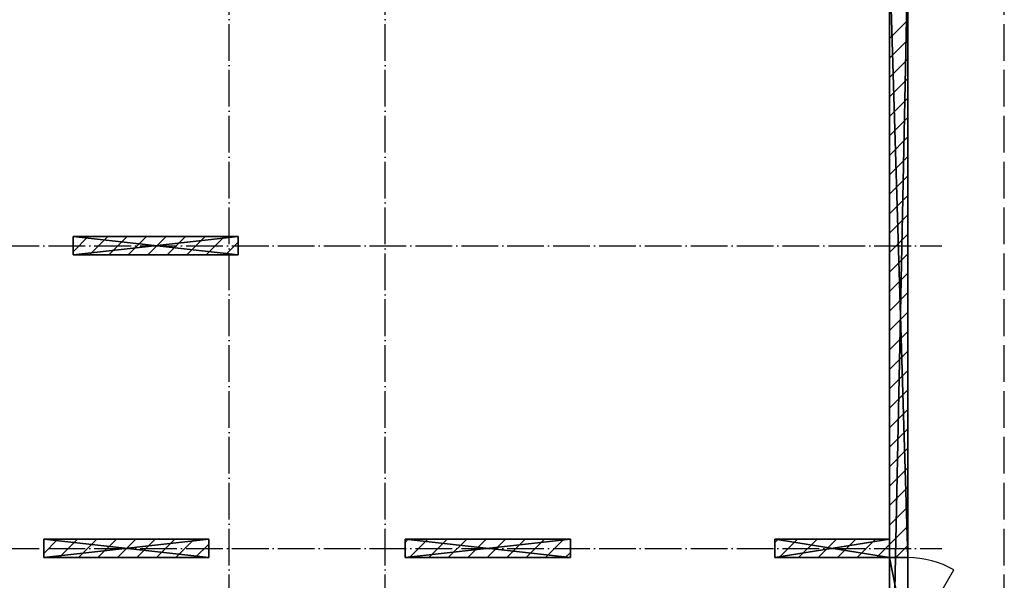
# Model space of a CAD drawing. Header units: millimetres. Extents: x 40580 to 559114, y -343730 to 81020.
# Tile 499 of 656: x 387216 to 397948, y -61368 to -55257. Entities that reach past the tile are written whole.
import ezdxf

# ---------------------------------------------------------------- set-up
doc = ezdxf.new("R2010")
doc.units = ezdxf.units.MM
doc.linetypes.add('______11', pattern=[500, 400, -50, 0, -50])
doc.linetypes.add('______5', pattern=[1100, 800, -100, 100, -100])
for name, color, linetype in [('_________1_', 7, 'Continuous'), ('____________', 7, 'Continuous'), ('___________________', 253, '______5')]:
    doc.layers.add(name, color=color, linetype=linetype)

msp = doc.modelspace()

# ---------------------------------------------------------------- linework, layer by layer
at = {"layer": '_________1_', "color": 253, "linetype": '______11'}
for p, q in [((387798.1, -57786.5, -3800), (387963.6, -57621, -3800)), ((388187.8, -57821, -3800), (388387.8, -57621, -3800)), ((388612.1, -57821, -3800), (388812.1, -57621, -3800)), ((389036.4, -57821, -3800), (389236.4, -57621, -3800)), ((389460.6, -57821, -3800), (389598.1, -57683.6, -3800)), ((387478.1, -61076.4, -3800), (387633.4, -60921, -3800)), ((387857.7, -61121, -3800), (388057.7, -60921, -3800)), ((388281.9, -61121, -3800), (388481.9, -60921, -3800)), ((388706.2, -61121, -3800), (388906.2, -60921, -3800)), ((391418.1, -60954.7, -3800), (391451.8, -60921, -3800)), ((391676.1, -61121, -3800), (391876.1, -60921, -3800)), ((392100.3, -61121, -3800), (392300.3, -60921, -3800)), ((392524.6, -61121, -3800), (392724.6, -60921, -3800)), ((392948.8, -61121, -3800), (393148.8, -60921, -3800)), ((389130.5, -61121, -3800), (389278.1, -60973.4, -3800))]:
    msp.add_line(p, q, dxfattribs=at)
at = {"layer": '_________1_', "color": 253, "linetype": '______5'}
for p, q in [((387975.7, -57821, -3800), (388175.7, -57621, -3800)), ((388400, -57821, -3800), (388600, -57621, -3800)), ((388824.2, -57821, -3800), (389024.2, -57621, -3800)), ((389248.5, -57821, -3800), (389448.5, -57621, -3800)), ((387645.5, -61121, -3800), (387845.5, -60921, -3800)), ((388069.8, -61121, -3800), (388269.8, -60921, -3800)), ((388494.1, -61121, -3800), (388694.1, -60921, -3800)), ((388918.3, -61121, -3800), (389118.3, -60921, -3800)), ((391463.9, -61121, -3800), (391663.9, -60921, -3800)), ((391888.2, -61121, -3800), (392088.2, -60921, -3800)), ((392312.5, -61121, -3800), (392512.5, -60921, -3800)), ((392736.7, -61121, -3800), (392936.7, -60921, -3800)), ((393161, -61121, -3800), (393218.1, -61063.9, -3800))]:
    msp.add_line(p, q, dxfattribs=at)
at = {"layer": '____________', "color": 253, "linetype": '______5'}
for p, q in [((395448.1, -60955.2, -3800), (395482.3, -60921, -3800)), ((395706.6, -61121, -3800), (395906.6, -60921, -3800)), ((396130.8, -61121, -3800), (396330.8, -60921, -3800)), ((396555.1, -61121, -3800), (396698.1, -60978, -3800))]:
    msp.add_line(p, q, dxfattribs=at)
at = {"layer": '____________', "color": 253, "linetype": '______11'}
for p, q in [((395494.4, -61121, -3800), (395694.4, -60921, -3800)), ((395918.7, -61121, -3800), (396118.7, -60921, -3800)), ((396343, -61121, -3800), (396543, -60921, -3800)), ((396767.2, -61121, -3800), (396898.1, -60990.2, -3800))]:
    msp.add_line(p, q, dxfattribs=at)
at = {"layer": '____________', "color": 7, "linetype": 'Continuous'}
msp.add_line((396898.1, -62121, -3800), (397398.1, -61255, -3800), dxfattribs=at)
at = {"layer": '____________', "color": 253, "linetype": '______5', "elevation": -3800}
for points in [[(396698.1, -55462.6), (396698.1, -55462.6), (396898.1, -55262.6)], [(396698.1, -55886.9), (396698.1, -55886.9), (396898.1, -55686.9)], [(396698.1, -56311.1), (396698.1, -56311.1), (396898.1, -56111.1)], [(396698.1, -56735.4), (396698.1, -56735.4), (396898.1, -56535.4)], [(396698.1, -57159.7), (396698.1, -57159.7), (396898.1, -56959.7)], [(396698.1, -57583.9), (396698.1, -57583.9), (396898.1, -57383.9)], [(396698.1, -58008.2), (396698.1, -58008.2), (396898.1, -57808.2)], [(396698.1, -58432.4), (396698.1, -58432.4), (396898.1, -58232.4)], [(396698.1, -58856.7), (396698.1, -58856.7), (396898.1, -58656.7)], [(396698.1, -59281), (396698.1, -59281), (396898.1, -59081)], [(396698.1, -59705.2), (396698.1, -59705.2), (396898.1, -59505.2)], [(396698.1, -60129.5), (396698.1, -60129.5), (396898.1, -59929.5)], [(396698.1, -60553.8), (396698.1, -60553.8), (396898.1, -60353.8)], [(396698.1, -60978), (396698.1, -60978), (396898.1, -60778)]]:
    msp.add_lwpolyline(points, dxfattribs=at)
at = {"layer": '____________', "color": 253, "linetype": '______11', "elevation": -3800}
for points in [[(396698.1, -55674.7), (396698.1, -55674.7), (396898.1, -55474.7)], [(396698.1, -56099), (396698.1, -56099), (396898.1, -55899)], [(396698.1, -56523.3), (396698.1, -56523.3), (396898.1, -56323.3)], [(396698.1, -56947.5), (396698.1, -56947.5), (396898.1, -56747.5)], [(396698.1, -57371.8), (396698.1, -57371.8), (396898.1, -57171.8)], [(396698.1, -57796.1), (396698.1, -57796.1), (396898.1, -57596.1)], [(396698.1, -58220.3), (396698.1, -58220.3), (396898.1, -58020.3)], [(396698.1, -58644.6), (396698.1, -58644.6), (396898.1, -58444.6)], [(396698.1, -59068.8), (396698.1, -59068.8), (396898.1, -58868.8)], [(396698.1, -59493.1), (396698.1, -59493.1), (396898.1, -59293.1)], [(396698.1, -59917.4), (396698.1, -59917.4), (396898.1, -59717.4)], [(396698.1, -60341.6), (396698.1, -60341.6), (396898.1, -60141.6)], [(396698.1, -60765.9), (396698.1, -60765.9), (396898.1, -60565.9)]]:
    msp.add_lwpolyline(points, dxfattribs=at)
at = {"layer": '____________', "color": 7, "linetype": 'Continuous'}
msp.add_arc((396898.1, -62121, -3800), 1000, 60, 90, dxfattribs=at)
at = {"layer": '___________________', "color": 253, "linetype": '______11'}
for p, q in [((389498.1, -88711, -3800), (389498.1, -38631, -3800)), ((391198.1, -88711, -3800), (391198.1, -38631, -3800)), ((396698.1, -88711, -3800), (396698.1, -38631, -3800)), ((397948.1, -88711, -3800), (397948.1, -46121, -3800)), ((380028.1, -57721, -3800), (397268.1, -57721, -3800)), ((380028.1, -61021, -3800), (397268.1, -61021, -3800))]:
    msp.add_line(p, q, dxfattribs=at)

# ---------------------------------------------------------------- meshes
at = {"layer": '_________1_'}
mesh = msp.add_polyface(dxfattribs=at)
corners = [(387798.1, -57621, -7600), (387798.1, -57821, -7600), (387798.1, -57821, -4150), (387798.1, -57621, -4150)]
mesh.append_faces([[corners[k] for k in face] for face in [(1, 2, 0)]], dxfattribs={"vtx1": -1})
mesh.append_faces([[corners[k] for k in face] for face in [(2, 3, 0)]], dxfattribs={"vtx2": -1})
mesh = msp.add_polyface(dxfattribs=at)
corners = [(389598.1, -57621, -7600), (387798.1, -57621, -7600), (387798.1, -57621, -4150), (389598.1, -57621, -4150)]
mesh.append_faces([[corners[k] for k in face] for face in [(1, 2, 0)]], dxfattribs={"vtx1": -1})
mesh.append_faces([[corners[k] for k in face] for face in [(2, 3, 0)]], dxfattribs={"vtx2": -1})
mesh = msp.add_polyface(dxfattribs=at)
corners = [(389598.1, -57821, -4150), (389598.1, -57621, -4150), (387798.1, -57621, -4150), (387798.1, -57821, -4150)]
mesh.append_faces([[corners[k] for k in face] for face in [(1, 2, 0)]], dxfattribs={"vtx1": -1})
mesh.append_faces([[corners[k] for k in face] for face in [(2, 3, 0)]], dxfattribs={"vtx2": -1})
mesh = msp.add_polyface(dxfattribs=at)
corners = [(389598.1, -57621, -7600), (389598.1, -57821, -7600), (387798.1, -57821, -7600), (387798.1, -57621, -7600)]
mesh.append_faces([[corners[k] for k in face] for face in [(1, 2, 0)]], dxfattribs={"vtx1": -1})
mesh.append_faces([[corners[k] for k in face] for face in [(2, 3, 0)]], dxfattribs={"vtx2": -1})
mesh = msp.add_polyface(dxfattribs=at)
corners = [(389598.1, -57821, -7600), (389598.1, -57621, -7600), (389598.1, -57621, -4150), (389598.1, -57821, -4150)]
mesh.append_faces([[corners[k] for k in face] for face in [(1, 2, 0)]], dxfattribs={"vtx1": -1})
mesh.append_faces([[corners[k] for k in face] for face in [(2, 3, 0)]], dxfattribs={"vtx2": -1})
mesh = msp.add_polyface(dxfattribs=at)
corners = [(387798.1, -57821, -7600), (389598.1, -57821, -7600), (389598.1, -57821, -4150), (387798.1, -57821, -4150)]
mesh.append_faces([[corners[k] for k in face] for face in [(1, 2, 0)]], dxfattribs={"vtx1": -1})
mesh.append_faces([[corners[k] for k in face] for face in [(2, 3, 0)]], dxfattribs={"vtx2": -1})
mesh = msp.add_polyface(dxfattribs=at)
corners = [(387478.1, -60921, -7600), (387478.1, -61121, -7600), (387478.1, -61121, -4150), (387478.1, -60921, -4150)]
mesh.append_faces([[corners[k] for k in face] for face in [(1, 2, 0)]], dxfattribs={"vtx1": -1})
mesh.append_faces([[corners[k] for k in face] for face in [(2, 3, 0)]], dxfattribs={"vtx2": -1})
mesh = msp.add_polyface(dxfattribs=at)
corners = [(389278.1, -60921, -7600), (387478.1, -60921, -7600), (387478.1, -60921, -4150), (389278.1, -60921, -4150)]
mesh.append_faces([[corners[k] for k in face] for face in [(1, 2, 0)]], dxfattribs={"vtx1": -1})
mesh.append_faces([[corners[k] for k in face] for face in [(2, 3, 0)]], dxfattribs={"vtx2": -1})
mesh = msp.add_polyface(dxfattribs=at)
corners = [(389278.1, -61121, -4150), (389278.1, -60921, -4150), (387478.1, -60921, -4150), (387478.1, -61121, -4150)]
mesh.append_faces([[corners[k] for k in face] for face in [(1, 2, 0)]], dxfattribs={"vtx1": -1})
mesh.append_faces([[corners[k] for k in face] for face in [(2, 3, 0)]], dxfattribs={"vtx2": -1})
mesh = msp.add_polyface(dxfattribs=at)
corners = [(389278.1, -60921, -7600), (389278.1, -61121, -7600), (387478.1, -61121, -7600), (387478.1, -60921, -7600)]
mesh.append_faces([[corners[k] for k in face] for face in [(1, 2, 0)]], dxfattribs={"vtx1": -1})
mesh.append_faces([[corners[k] for k in face] for face in [(2, 3, 0)]], dxfattribs={"vtx2": -1})
mesh = msp.add_polyface(dxfattribs=at)
corners = [(389278.1, -61121, -7600), (389278.1, -60921, -7600), (389278.1, -60921, -4150), (389278.1, -61121, -4150)]
mesh.append_faces([[corners[k] for k in face] for face in [(1, 2, 0)]], dxfattribs={"vtx1": -1})
mesh.append_faces([[corners[k] for k in face] for face in [(2, 3, 0)]], dxfattribs={"vtx2": -1})
mesh = msp.add_polyface(dxfattribs=at)
corners = [(391418.1, -60921, -7600), (391418.1, -61121, -7600), (391418.1, -61121, -4150), (391418.1, -60921, -4150)]
mesh.append_faces([[corners[k] for k in face] for face in [(1, 2, 0)]], dxfattribs={"vtx1": -1})
mesh.append_faces([[corners[k] for k in face] for face in [(2, 3, 0)]], dxfattribs={"vtx2": -1})
mesh = msp.add_polyface(dxfattribs=at)
corners = [(393218.1, -60921, -7600), (391418.1, -60921, -7600), (391418.1, -60921, -4150), (393218.1, -60921, -4150)]
mesh.append_faces([[corners[k] for k in face] for face in [(1, 2, 0)]], dxfattribs={"vtx1": -1})
mesh.append_faces([[corners[k] for k in face] for face in [(2, 3, 0)]], dxfattribs={"vtx2": -1})
mesh = msp.add_polyface(dxfattribs=at)
corners = [(393218.1, -61121, -4150), (393218.1, -60921, -4150), (391418.1, -60921, -4150), (391418.1, -61121, -4150)]
mesh.append_faces([[corners[k] for k in face] for face in [(1, 2, 0)]], dxfattribs={"vtx1": -1})
mesh.append_faces([[corners[k] for k in face] for face in [(2, 3, 0)]], dxfattribs={"vtx2": -1})
mesh = msp.add_polyface(dxfattribs=at)
corners = [(393218.1, -60921, -7600), (393218.1, -61121, -7600), (391418.1, -61121, -7600), (391418.1, -60921, -7600)]
mesh.append_faces([[corners[k] for k in face] for face in [(1, 2, 0)]], dxfattribs={"vtx1": -1})
mesh.append_faces([[corners[k] for k in face] for face in [(2, 3, 0)]], dxfattribs={"vtx2": -1})
mesh = msp.add_polyface(dxfattribs=at)
corners = [(393218.1, -61121, -7600), (393218.1, -60921, -7600), (393218.1, -60921, -4150), (393218.1, -61121, -4150)]
mesh.append_faces([[corners[k] for k in face] for face in [(1, 2, 0)]], dxfattribs={"vtx1": -1})
mesh.append_faces([[corners[k] for k in face] for face in [(2, 3, 0)]], dxfattribs={"vtx2": -1})
mesh = msp.add_polyface(dxfattribs=at)
corners = [(387478.1, -61121, -7600), (389278.1, -61121, -7600), (389278.1, -61121, -4150), (387478.1, -61121, -4150)]
mesh.append_faces([[corners[k] for k in face] for face in [(1, 2, 0)]], dxfattribs={"vtx1": -1})
mesh.append_faces([[corners[k] for k in face] for face in [(2, 3, 0)]], dxfattribs={"vtx2": -1})
mesh = msp.add_polyface(dxfattribs=at)
corners = [(391418.1, -61121, -7600), (393218.1, -61121, -7600), (393218.1, -61121, -4150), (391418.1, -61121, -4150)]
mesh.append_faces([[corners[k] for k in face] for face in [(1, 2, 0)]], dxfattribs={"vtx1": -1})
mesh.append_faces([[corners[k] for k in face] for face in [(2, 3, 0)]], dxfattribs={"vtx2": -1})
at = {"layer": '____________', "color": 7, "linetype": 'Continuous'}
mesh = msp.add_polyface(dxfattribs=at)
corners = [(396898.1, -54531, -4150), (396698.1, -54531, -4150), (396698.1, -64317.5, -4150), (396898.1, -64234.7, -4150)]
mesh.append_faces([[corners[k] for k in face] for face in [(1, 2, 0)]], dxfattribs={"vtx1": -1, "color": 7})
mesh.append_faces([[corners[k] for k in face] for face in [(2, 3, 0)]], dxfattribs={"vtx2": -1, "color": 7})
mesh = msp.add_polyface(dxfattribs=at)
corners = [(396698.1, -54531, -7600), (396698.1, -61121, -7600), (396698.1, -61121, -5400), (396698.1, -62121, -5400), (396698.1, -62121, -7600), (396698.1, -64317.5, -7600), (396698.1, -64317.5, -4150), (396698.1, -54531, -4150)]
mesh.append_faces([[corners[k] for k in face] for face in [(2, 6, 7)]], dxfattribs={"vtx0": -1, "vtx2": -1, "color": 7})
mesh.append_faces([[corners[k] for k in face] for face in [(7, 0, 2), (2, 3, 6), (3, 4, 6)]], dxfattribs={"vtx1": -1, "vtx2": -1, "color": 7})
mesh.append_faces([[corners[k] for k in face] for face in [(0, 1, 2), (4, 5, 6)]], dxfattribs={"vtx2": -1, "color": 7})
mesh = msp.add_polyface(dxfattribs=at)
corners = [(396698.1, -54531, -7600), (396898.1, -54531, -7600), (396898.1, -61121, -7600), (396698.1, -61121, -7600)]
mesh.append_faces([[corners[k] for k in face] for face in [(1, 2, 0)]], dxfattribs={"vtx1": -1, "color": 7})
mesh.append_faces([[corners[k] for k in face] for face in [(2, 3, 0)]], dxfattribs={"vtx2": -1, "color": 7})
mesh = msp.add_polyface(dxfattribs=at)
corners = [(396898.1, -64234.7, -7600), (396898.1, -62121, -7600), (396898.1, -62121, -5400), (396898.1, -61121, -5400), (396898.1, -61121, -7600), (396898.1, -54531, -7600), (396898.1, -54531, -4150), (396898.1, -64234.7, -4150)]
mesh.append_faces([[corners[k] for k in face] for face in [(7, 0, 2), (2, 3, 7), (6, 7, 3), (3, 4, 6)]], dxfattribs={"vtx1": -1, "vtx2": -1, "color": 7})
mesh.append_faces([[corners[k] for k in face] for face in [(0, 1, 2), (4, 5, 6)]], dxfattribs={"vtx2": -1, "color": 7})
mesh = msp.add_polyface(dxfattribs=at)
corners = [(396698.1, -60921, -7600), (395448.1, -60921, -7600), (395448.1, -60921, -4150), (396698.1, -60921, -4150)]
mesh.append_faces([[corners[k] for k in face] for face in [(1, 2, 0)]], dxfattribs={"vtx1": -1, "color": 7})
mesh.append_faces([[corners[k] for k in face] for face in [(2, 3, 0)]], dxfattribs={"vtx2": -1, "color": 7})
mesh = msp.add_polyface(dxfattribs=at)
corners = [(395448.1, -60921, -7600), (395448.1, -61121, -7600), (395448.1, -61121, -4150), (395448.1, -60921, -4150)]
mesh.append_faces([[corners[k] for k in face] for face in [(1, 2, 0)]], dxfattribs={"vtx1": -1, "color": 7})
mesh.append_faces([[corners[k] for k in face] for face in [(2, 3, 0)]], dxfattribs={"vtx2": -1, "color": 7})
mesh = msp.add_polyface(dxfattribs=at)
corners = [(395448.1, -60921, -4150), (395448.1, -61121, -4150), (396698.1, -61121, -4150), (396698.1, -60921, -4150)]
mesh.append_faces([[corners[k] for k in face] for face in [(1, 2, 0)]], dxfattribs={"vtx1": -1, "color": 7})
mesh.append_faces([[corners[k] for k in face] for face in [(2, 3, 0)]], dxfattribs={"vtx2": -1, "color": 7})
mesh = msp.add_polyface(dxfattribs=at)
corners = [(395448.1, -61121, -7600), (395448.1, -60921, -7600), (396698.1, -60921, -7600), (396698.1, -61121, -7600)]
mesh.append_faces([[corners[k] for k in face] for face in [(1, 2, 0)]], dxfattribs={"vtx1": -1, "color": 7})
mesh.append_faces([[corners[k] for k in face] for face in [(2, 3, 0)]], dxfattribs={"vtx2": -1, "color": 7})
mesh = msp.add_polyface(dxfattribs=at)
corners = [(396698.1, -61121, -7600), (396698.1, -60921, -7600), (396698.1, -60921, -4150), (396698.1, -61121, -4150)]
mesh.append_faces([[corners[k] for k in face] for face in [(1, 2, 0)]], dxfattribs={"vtx1": -1, "color": 7})
mesh.append_faces([[corners[k] for k in face] for face in [(2, 3, 0)]], dxfattribs={"vtx2": -1, "color": 7})
mesh = msp.add_polyface(dxfattribs=at)
corners = [(395448.1, -61121, -7600), (396698.1, -61121, -7600), (396698.1, -61121, -4150), (395448.1, -61121, -4150)]
mesh.append_faces([[corners[k] for k in face] for face in [(1, 2, 0)]], dxfattribs={"vtx1": -1, "color": 7})
mesh.append_faces([[corners[k] for k in face] for face in [(2, 3, 0)]], dxfattribs={"vtx2": -1, "color": 7})
mesh = msp.add_polyface(dxfattribs=at)
corners = [(396898.1, -62121, -5400), (396698.1, -62121, -5400), (396698.1, -61121, -5400), (396898.1, -61121, -5400)]
mesh.append_faces([[corners[k] for k in face] for face in [(1, 2, 0)]], dxfattribs={"vtx1": -1, "color": 7})
mesh.append_faces([[corners[k] for k in face] for face in [(2, 3, 0)]], dxfattribs={"vtx2": -1, "color": 7})
mesh = msp.add_polyface(dxfattribs=at)
corners = [(396898.1, -61121, -5400), (396698.1, -61121, -5400), (396698.1, -61121, -7600), (396898.1, -61121, -7600)]
mesh.append_faces([[corners[k] for k in face] for face in [(1, 2, 0)]], dxfattribs={"vtx1": -1, "color": 7})
mesh.append_faces([[corners[k] for k in face] for face in [(2, 3, 0)]], dxfattribs={"vtx2": -1, "color": 7})

doc.saveas('drawing.dxf')
